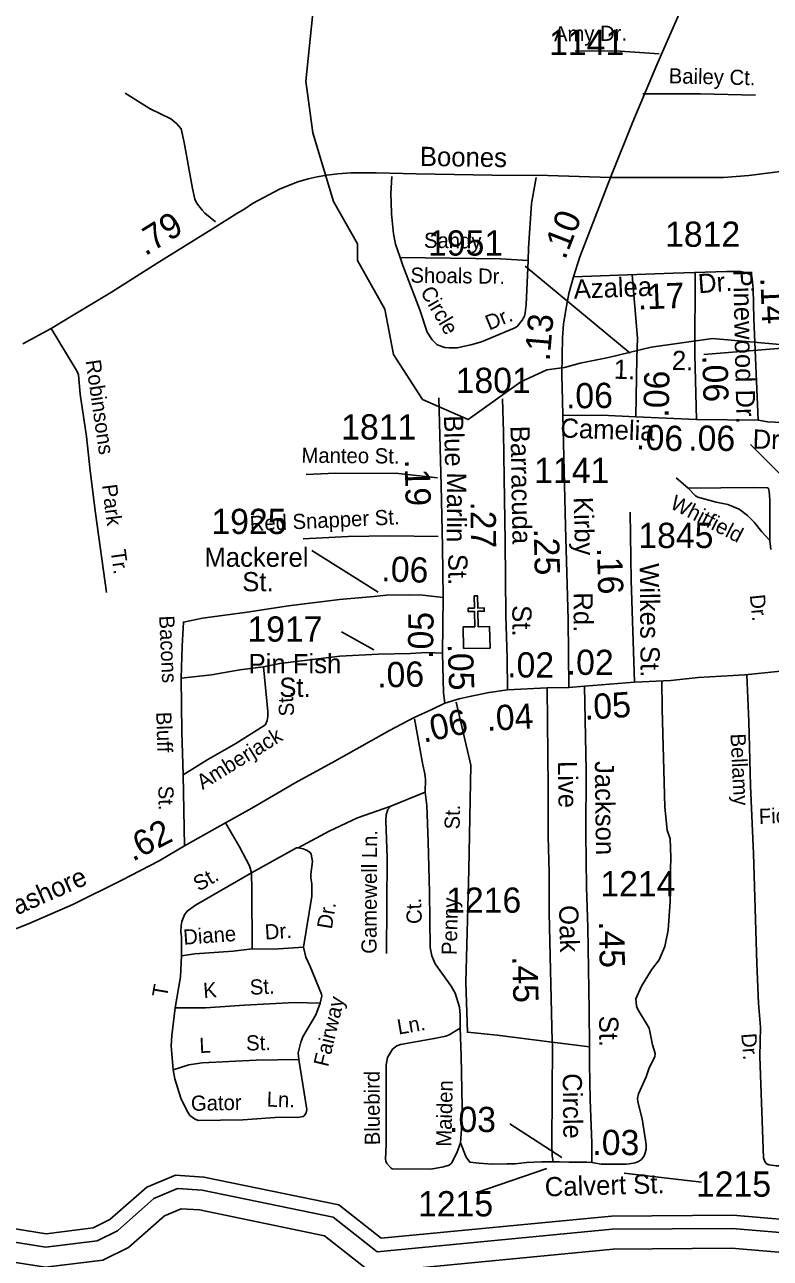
# Model space of a CAD drawing. Extents: x 2104537 to 2336408, y 34176 to 229611.
# Drawn here: x 2206373 to 2210064, y 61283 to 67392 of the extents above; entities that cross this region are included whole.
import ezdxf

# ---------------------------------------------------------------- set-up
doc = ezdxf.new("R2010")
doc.units = 0
for name, color, linetype in [('Exist Cultural Church CELL', 7, 'Continuous'), ('Exist Hydrographic Buffer Line', 7, 'Continuous'), ('Exist Hydrographic Creek Single Shore', 7, 'Continuous'), ('Exist Hydrographic Misc Water Feature', 7, 'Continuous'), ('Exist Road Non-System Type 51', 7, 'Continuous'), ('Exist Road Non-System Type 51 Label', 7, 'Continuous'), ('Exist Road Secondary Mileage Hundredths English Label', 7, 'Continuous'), ('Exist Road Secondary Type 51 Attributed', 7, 'Continuous'), ('Exist Road Secondary Type 51 Label', 7, 'Continuous'), ('Exist Road Secondary Type 51 Number Label', 7, 'Continuous')]:
    doc.layers.add(name, color=color, linetype=linetype)

msp = doc.modelspace()

# ---------------------------------------------------------------- linework, layer by layer
at = {"layer": 'Exist Cultural Church CELL'}
msp.add_lwpolyline([(2208543.8, 64409.7), (2208600.7, 64410.7), (2208599.5, 64486.8), (2208567.5, 64486.3), (2208567.2, 64502.3), (2208599.2, 64502.8), (2208598.3, 64562.9), (2208614.3, 64563.2), (2208615.3, 64503.1), (2208647.3, 64503.6), (2208647.5, 64487.6), (2208615.5, 64487.1), (2208616.7, 64410.9), (2208674.4, 64411.8), (2208676.1, 64305.3), (2208545.5, 64303.2)], close=True, dxfattribs=at)
at = {"layer": 'Exist Hydrographic Buffer Line'}
for points in [[(2206164.9, 61388.3), (2206477.8, 61339.1), (2206730.9, 61369.8), (2206831.8, 61419.7), (2207012.3, 61578.9), (2207130, 61628.3), (2207251.2, 61620.4), (2207899.6, 61486.9), (2208117, 61315.4), (2209281.3, 61426.9), (2209875.5, 61431.7), (2210410.6, 61385.8), (2210701.5, 61326.2), (2211101.6, 61388.8), (2212515.4, 61450.1), (2213351.4, 61528.6), (2214150.7, 61460.9), (2214781.6, 61489), (2214871.8, 61523.1), (2214913.8, 61524.1), (2215031.9, 61439.8), (2215991.3, 61464.8), (2216449.2, 61426.5)], [(2206157.4, 61289.8), (2206476, 61239.7), (2206759.5, 61274.2), (2206887.1, 61337.3), (2207065.3, 61494.4), (2207146.8, 61528.6), (2207237.9, 61522.6), (2207856.9, 61395.2), (2208087.1, 61213.6), (2209286.4, 61328.5), (2209871.7, 61333.2), (2210396.5, 61288.2), (2210699.1, 61226.2), (2211111.4, 61290.7), (2212522.2, 61351.8), (2213351.8, 61429.8), (2214148.7, 61362.2), (2214801.7, 61391.4), (2214885.8, 61423.2), (2215001.6, 61340.6), (2215988.4, 61366.3), (2216446.5, 61327.9)]]:
    msp.add_lwpolyline(points, dxfattribs=at)
at = {"layer": 'Exist Hydrographic Creek Single Shore'}
msp.add_lwpolyline([(2206169.9, 61453.9), (2206478.9, 61405.3), (2206711.9, 61433.6), (2206794.9, 61474.7), (2206977, 61635.2), (2207118.9, 61694.8), (2207260, 61685.5), (2207928, 61548), (2208137, 61383.2), (2209277.9, 61492.5), (2209878.1, 61497.3), (2210420, 61450.8), (2210703, 61392.9), (2211095.1, 61454.2), (2212511, 61515.5), (2213351.1, 61594.5), (2214152, 61526.6), (2214768.2, 61554.1), (2214859, 61588.4), (2214934.1, 61590.3), (2215052.2, 61506), (2215993.1, 61530.5), (2216451, 61492.2)], dxfattribs=at)
at = {"layer": 'Exist Hydrographic Misc Water Feature'}
msp.add_lwpolyline([(2210893.7, 66012.2), (2210804.9, 66016.7), (2210589, 65958.6), (2210167.3, 65802.5), (2209776.8, 65837.5), (2209473.7, 65794.7), (2209262, 65744.2), (2209122.1, 65715), (2209044.4, 65693.6), (2208956.9, 65682), (2208828.7, 65623.6), (2208568, 65436.5), (2208342, 65536), (2208198.9, 65758.6), (2208156.1, 65982.5), (2208020.9, 66224.6), (2208019.9, 66306.6), (2207902, 66515.6), (2207799.9, 66855.5), (2207764, 67112.1), (2207849.9, 67947)], dxfattribs=at)
at = {"layer": 'Exist Road Non-System Type 51'}
for p, q in [((2209690.5, 65758.9), (2209691.5, 66165.1)), ((2209656.3, 65097), (2209597.9, 65147.9)), ((2210065.8, 64793.5), (2210061.4, 64837.2)), ((2207163.3, 63325.8), (2207157.6, 63677.9)), ((2209167.8, 62331.1), (2208984.6, 62354.2))]:
    msp.add_line(p, q, dxfattribs=at)
for points in [[(2209098, 67260.9), (2209296.2, 67263), (2209514, 67247)], [(2206869.9, 67052.8), (2206994.8, 66975.9), (2207095.5, 66925.1), (2207123.6, 66901.9), (2207146.7, 66876.9), (2207162.8, 66808), (2207203, 66580.2), (2207215.4, 66527.2), (2207222.6, 66509), (2207250.8, 66473.6), (2207264.6, 66458.9), (2207317, 66415.6)], [(2209431.8, 67049.1), (2209717.9, 67048.8), (2209990.1, 67042.6)], [(2208190.7, 66640.9), (2208185.8, 66555), (2208186.3, 66513), (2208188.8, 66454.9), (2208198, 66357), (2208208.5, 66305.3), (2208231.2, 66239.5)], [(2208865.7, 66224.4), (2208866.6, 66284.7), (2208882.3, 66506.5), (2208904.8, 66634.7)], [(2208231.2, 66239.5), (2208727.4, 66232.6), (2208865.7, 66224.4)], [(2208231.2, 66239.5), (2208243.9, 66199.6), (2208328.2, 65980.5), (2208365.4, 65868.9), (2208390.3, 65831.3), (2208414.1, 65807.2), (2208452.3, 65793.7), (2208474.2, 65792), (2208514.2, 65792.5), (2208581.4, 65806.6), (2208634.2, 65821.7), (2208795.3, 65888.5), (2208811.2, 65897.7), (2208835.1, 65928), (2208846.6, 65948.2), (2208850.5, 65964.2), (2208855.9, 66004.1), (2208865.7, 66224.4)], [(2209403.7, 65741.8), (2209405.7, 65839.4), (2209379.1, 66153.7)], [(2206777.3, 64579.6), (2206722.9, 64973), (2206696.8, 65182.8), (2206678.7, 65352.5), (2206648.3, 65562), (2206639.3, 65658), (2206633.1, 65674.2), (2206504.6, 65886.7)], [(2210004.1, 65433.1), (2210050.6, 65424.8), (2210123.8, 65422)], [(2207766.9, 65164.5), (2207911.1, 65171.9), (2208223, 65169.5), (2208415.5, 65147.4)], [(2210061.4, 64837.2), (2210061, 65039.3), (2210058.3, 65082.3), (2210054.6, 65095.5), (2210050.4, 65099.2), (2209980.2, 65100.6), (2209656.3, 65097)], [(2210061.4, 64837.2), (2210020.9, 64880.9), (2209984.1, 64928.6), (2209950, 64962), (2209910.2, 64992.7), (2209852.6, 65016.4), (2209795.1, 65028.3), (2209704.7, 65052.4), (2209692.7, 65059.5), (2209656.3, 65097)], [(2207750.6, 64846.3), (2207974.6, 64856.7), (2208180.7, 64860.9), (2208418.8, 64857.3)], [(2207148.1, 64155.8), (2207152.1, 64314.1), (2207158.4, 64433.5), (2207252.6, 64452.3), (2207474.5, 64482.4), (2207678.2, 64514.5), (2207931.7, 64545.4), (2208101.6, 64561.1), (2208163.1, 64566.5)], [(2207555.7, 64212.2), (2207635.4, 64229.1), (2207933.3, 64264.3), (2208123.1, 64274.5)], [(2207148.1, 64155.8), (2207298, 64173.2), (2207437.9, 64196.8), (2207555.7, 64212.2)], [(2207157.6, 63677.9), (2207278.8, 63753), (2207417.8, 63832.7), (2207557.2, 63919.2), (2207564.9, 63926.3), (2207573.5, 63945.8), (2207576.5, 63966.4), (2207576.3, 63990.4), (2207555.7, 64212.2)], [(2207157.6, 63677.9), (2207151.2, 63889.7), (2207148.1, 64155.8)], [(2209527.1, 64143.4), (2209528.3, 64003.6), (2209541.9, 63517.8), (2209553.5, 63402.8), (2209567.7, 63359.9), (2209570.6, 63270.2), (2209568.2, 63144), (2209567.4, 63050.2), (2209558.7, 62907.9), (2209541.4, 62827.6), (2209514.2, 62761.5), (2209475.9, 62712), (2209425.7, 62630.7), (2209398.6, 62568.2), (2209400.9, 62534.3), (2209406.5, 62518.8), (2209464.7, 62422.6), (2209480.9, 62341.2), (2209493.5, 62297.3), (2209491.5, 62281.3), (2209464.6, 62227), (2209448.6, 62182.7), (2209411.9, 62098.4), (2209406.2, 62074.3), (2209407.2, 62058.8), (2209429.2, 61974.4), (2209448.4, 61846.8), (2209448.3, 61824.1), (2209444.9, 61804.8), (2209439.1, 61790.8), (2209425.3, 61772.4), (2209411.3, 61762.2), (2209394.4, 61756.9), (2209365.5, 61751.4), (2209349.7, 61749.6)], [(2210523.6, 61766.4), (2210283.9, 61741.8), (2210092, 61741.9), (2210058, 61745.5), (2210044, 61751.3), (2210035.7, 61763.3), (2210029.4, 61781.1), (2210011.9, 62282.8), (2210014.4, 62428.7), (2210004.8, 62546.7), (2209996.8, 62742.7), (2209980.7, 63288.6), (2209964.8, 63622.2), (2209957.2, 63942.2), (2209946.6, 64172.1)], [(2208508, 64036.4), (2208581.4, 63725.3), (2208570.9, 63207.4), (2208556.8, 62649.7), (2208563.9, 62402.6), (2208712.1, 62388.5), (2208970, 62356), (2208984.6, 62354.2)], [(2208302.6, 63954.4), (2208342.9, 63726.9), (2208353.8, 63682.8), (2208356.6, 63654.2), (2208355, 63590.9)], [(2208355, 63590.9), (2208185.7, 63523), (2208185.4, 63522.5), (2208169.6, 63504.9), (2208161.9, 63478.8), (2208160.4, 63450.6), (2208166.4, 63268.7), (2208163.8, 62792.7)], [(2208355, 63590.9), (2208363.6, 63525.1), (2208369.6, 63345.2), (2208376.4, 63097), (2208379.3, 62823), (2208388, 62781.2), (2208404.3, 62741.5), (2208483.5, 62630.4), (2208503.8, 62596.6), (2208524.8, 62526.6), (2208529, 62488.8), (2208527.7, 62422.9)], [(2207726.5, 63316.6), (2207880.6, 63398), (2208020.7, 63463.7), (2208185.1, 63522.7)], [(2207366.3, 63440.3), (2207435.5, 63320.9), (2207484.9, 63227.4), (2207495, 63191.4)], [(2207495, 63191.4), (2207717.5, 63315.8), (2207726.4, 63316.6), (2207726.5, 63316.6), (2207750.6, 63310.9), (2207767.8, 63304.3), (2207785.3, 63292.8), (2207790.7, 63284.2), (2207797.6, 63247.6), (2207789.1, 63184.8), (2207789.4, 63166.7), (2207794.5, 63138.1), (2207794.3, 63076.8), (2207753, 62824.3)], [(2207495, 63191.4), (2207218.6, 63032.4), (2207177, 63002), (2207164.6, 62984.6), (2207157.7, 62968), (2207151.5, 62951.7), (2207148.1, 62932.1), (2207146.2, 62901.6), (2207148.6, 62873.7), (2207149.5, 62781.8)], [(2207499.2, 62815.7), (2207498, 63107.4), (2207495, 63191.4)], [(2207149.5, 62781.8), (2207215.6, 62790.7), (2207405.5, 62804.4), (2207499.2, 62815.7)], [(2207499.2, 62815.7), (2207605.2, 62814.7), (2207753, 62824.3)], [(2207836.2, 62547.1), (2207844.1, 62582.7), (2207842, 62591.3), (2207786.3, 62728.8), (2207764.8, 62774.2), (2207753, 62824.3)], [(2207118.3, 62523.5), (2207144.9, 62677.5), (2207149.5, 62781.8)], [(2207107.8, 62217.3), (2207098.6, 62334.9), (2207101.9, 62387.4), (2207118.3, 62523.5)], [(2207118.3, 62523.5), (2207268.2, 62523.3), (2207460.1, 62537.3), (2207708.3, 62549.9), (2207836.2, 62547.1)], [(2207729.5, 62268), (2207726.8, 62300.5), (2207740.3, 62354.4), (2207750.3, 62380.1), (2207814.8, 62489.1), (2207836.2, 62547.1)], [(2208527.7, 62422.9), (2208533.3, 62286.6), (2208538.3, 62032.9), (2208535.4, 61920.8), (2208530.2, 61854.9), (2208512.6, 61806.4), (2208485.3, 61754.4), (2208473.7, 61744.1), (2208445.6, 61735.8), (2208383.7, 61725.2), (2208192.5, 61726.6), (2208186.3, 61730), (2208165.4, 61752.7), (2208160.1, 61764.6), (2208159, 61774.8), (2208162.3, 61844.6), (2208162, 62240.6), (2208169.3, 62276.9), (2208193.1, 62319.1), (2208214.7, 62335.4), (2208232.6, 62342.6), (2208400.4, 62371.2), (2208457.1, 62383.6), (2208474.3, 62390.1), (2208527.7, 62422.9)], [(2207107.8, 62217.3), (2207185.7, 62242), (2207251.5, 62250.9), (2207519.4, 62263.8), (2207729.5, 62268)], [(2207107.8, 62217.3), (2207116.4, 62171.5), (2207145.4, 62075.8), (2207175.4, 62014.9), (2207190.4, 61991.3), (2207213.7, 61973.5), (2207232.2, 61964.9), (2207452.7, 61969.2), (2207636.4, 61983), (2207722.6, 61980.1), (2207750.9, 61985.1), (2207756.6, 61989.3), (2207766.4, 62004.5), (2207769.3, 62020.5), (2207729.5, 62268)], [(2208988.6, 61761.4), (2208931.5, 61761.4), (2208857.2, 61758), (2208800.2, 61751.1), (2208760.5, 61751.1), (2208687.9, 61749.3), (2208620.5, 61754.5), (2208575.6, 61759.7), (2208558.3, 61783.9), (2208530.2, 61854.9)]]:
    msp.add_lwpolyline(points, dxfattribs=at)
at = {"layer": 'Exist Road Secondary Mileage Hundredths English Label'}
msp.add_line((2209031.9, 61783.2), (2208774.5, 61949.2), dxfattribs=at)
at = {"layer": 'Exist Road Secondary Type 51 Attributed'}
for p, q in [((2209698.7, 65436.1), (2209690.5, 65758.9)), ((2209397.6, 65450.2), (2209698.7, 65436.1)), ((2209698.7, 65436.1), (2210004.1, 65433.1)), ((2208762.6, 64097.5), (2208958.8, 64108.3)), ((2208958.8, 64108.3), (2209066.8, 64109.4)), ((2209066.8, 64109.4), (2209144.1, 64116.7)), ((2209144.1, 64116.7), (2209391.1, 64136.2))]:
    msp.add_line(p, q, dxfattribs=at)
for points in [[(2209272.1, 66635.7), (2209383.6, 66910.8), (2209501.3, 67193.1), (2209640, 67509.3)], [(2213995.1, 67413.3), (2213717.9, 67328.8), (2213142.6, 67149.5), (2212408.3, 67027.2), (2212094.2, 66969.6), (2211262.2, 66842.3), (2210749, 66745.5), (2209957.7, 66645), (2209831.9, 66634.9), (2209272.1, 66635.7)], [(2209272.1, 66635.7), (2208962.7, 66645.3), (2208687, 66646.9), (2208311.3, 66653.4), (2208113, 66658.2), (2207987.2, 66658.2), (2207922.5, 66652.6), (2207867.9, 66646.7), (2207821.1, 66638.9), (2207776.2, 66629.2), (2207725.5, 66613.6), (2207637.8, 66578.4), (2207501.2, 66506.2), (2207462.6, 66480.6), (2207423.2, 66457.4), (2207302.3, 66381.3), (2207029.2, 66211.6), (2206802.9, 66067.2), (2206604.2, 65947.7), (2206504.6, 65886.7), (2206363.4, 65811)], [(2209089, 66143.3), (2209120.2, 66242.8), (2209272.1, 66635.7)], [(2209089, 66143.3), (2209311.4, 66151.1), (2209583.3, 66161.8), (2209846.2, 66169.8), (2209917.1, 66169.8), (2209944.5, 66163.4), (2209965.5, 66153.7)], [(2209036.8, 65456), (2209035.1, 65530.7), (2209031.8, 65658.1), (2209034.4, 65842.7), (2209040.2, 65909.1), (2209051.9, 65979.3), (2209065.6, 66061.3), (2209089, 66143.3)], [(2209965.5, 66153.7), (2209973.5, 66132.7), (2209978.4, 66084.3), (2209981.6, 65935.9), (2210004.1, 65433.1)], [(2209397.6, 65450.2), (2209403.7, 65741.8)], [(2208444.4, 64556), (2208440.7, 64808.8), (2208434.9, 65109.3), (2208423.2, 65544.5)], [(2208762.6, 64097.5), (2208760.6, 64254.6), (2208754.8, 64467.3), (2208750.9, 64832.2), (2208747, 65148.3), (2208743.1, 65374.7), (2208737.2, 65538.6)], [(2209036.8, 65456), (2209228.7, 65458.6), (2209397.6, 65450.2)], [(2209066.8, 64109.4), (2209062.5, 64445.9), (2209049.6, 64908.9), (2209036.8, 65456)], [(2209391.1, 64136.2), (2209375.3, 64640.5), (2209370.5, 64977.3)], [(2208444.4, 64556), (2208344.2, 64566.7), (2208270.8, 64569.1), (2208163.1, 64566.5), (2208151.6, 64565.5)], [(2208440.3, 64279.8), (2208444.4, 64556)], [(2209391.1, 64136.2), (2209570.5, 64144.3), (2209707.3, 64158.6), (2209937.7, 64172.3), (2210098.7, 64189.7), (2210155.2, 64194.5), (2210203.4, 64205.9), (2210281.6, 64214.8), (2210370.6, 64233.6), (2210505.2, 64264.3), (2210729.8, 64318.7), (2211200.2, 64440.6), (2211597.2, 64534)], [(2208440.3, 64279.8), (2208361.1, 64282.7), (2208283.3, 64278.3), (2208123.1, 64274.5)], [(2208452.5, 64032.5), (2208446.5, 64083), (2208440.3, 64279.8)], [(2208452.5, 64032.5), (2208523.5, 64053.5), (2208583.1, 64066.4), (2208671.8, 64085.7), (2208762.6, 64097.5)], [(2208958.8, 64108.3), (2208964.7, 63613.3), (2208963.3, 63371.5), (2208969.4, 63193.6), (2208969.5, 62993.4), (2208984.6, 62356.4), (2208984.6, 62354.2), (2208984.9, 62343.5), (2208981.6, 61847.9), (2208983.4, 61790.8), (2208988.6, 61761.4)], [(2209144.1, 64116.7), (2209151.7, 63699.6), (2209151.2, 63385.3), (2209154.4, 63121.4), (2209160.7, 62921.5), (2209167.2, 62511.6), (2209167.8, 62331.1), (2209168, 62245.9), (2209171.8, 62068), (2209179.8, 61855.5), (2209180.4, 61787.4), (2209180.4, 61758)], [(2205470.2, 62841.7), (2205572.4, 62832.5), (2205776.2, 62824.2), (2205932.3, 62822.2), (2206025.9, 62826.1), (2206111.7, 62837.8), (2206213.2, 62871), (2206394.6, 62941.3), (2206611.1, 63034.9), (2206853, 63155.9), (2207038.3, 63251.5), (2207163.3, 63325.8), (2207366.3, 63440.3), (2207497.5, 63511.6), (2207711.2, 63637.9), (2207908.2, 63745.2), (2208179.4, 63897.5), (2208300.3, 63961.9), (2208388.1, 64000.9), (2208452.5, 64032.5)], [(2209180.4, 61758), (2209155.5, 61759.2), (2209066.2, 61760.1), (2209018.6, 61761), (2208988.6, 61761.4)], [(2209180.4, 61758), (2209225.7, 61750.3), (2209349.7, 61749.6)]]:
    msp.add_lwpolyline(points, dxfattribs=at)
at = {"layer": 'Exist Road Secondary Type 51 Number Label'}
for p, q in [((2209370.6, 65765.7), (2208850.5, 66196.6)), ((2209734.6, 65758.2), (2211116.7, 65869.7)), ((2209965, 65312.4), (2210187.9, 65089.5)), ((2208122.4, 64581.1), (2207794.5, 64788)), ((2208100.9, 64296.1), (2207940.8, 64385.9)), ((2208957.9, 61727.3), (2208605.6, 61607.4)), ((2209340.2, 61704.9), (2209722.5, 61659.9))]:
    msp.add_line(p, q, dxfattribs=at)

# ---------------------------------------------------------------- texts
at = {"layer": 'Exist Road Non-System Type 51 Label'}
for s, rotation, p in [('Amy Dr.', 0.60318, (2208993, 67309)), ('Bailey Ct.', 358.68942, (2209560.2, 67101.6)), ('Sandy', 359.19927, (2208348.8, 66287.1)), ('Shoals Dr.', 359.19927, (2208282, 66114.6)), ('Circle', 300.52531, (2208328.7, 66069.4)), ('Dr.', 22.51976, (2208672.1, 65877)), ('Robinsons ', 278.25626, (2206673.9, 65728)), ('Manteo St.', 359.55952, (2207742.8, 65222.4)), ('Park', 277.10197, (2206755.2, 65111.9)), ('Whitfield', 332.71048, (2209562.1, 65000.2)), ('Red Snapper St.', 2.67148, (2207488.7, 64883.3)), ('Tr.', 277.87616, (2206798.2, 64787.8)), ('Dr.', 275.70741, (2209961.9, 64567.3)), ('Bacons', 272.61532, (2207038.4, 64464.7)), ('St.', 93.66731, (2207707.7, 63969.6)), ('Bluff', 271.736, (2207023.9, 63988.2)), ('Amberjack', 31.82486, (2207253.5, 63601.6)), ('Bellamy', 272.72551, (2209866.2, 63880.2)), ('St.', 270.9245, (2207034.2, 63622.8)), ('St.', 88.84639, (2208525.7, 63406.6)), ('Fiddler ', 2.12311, (2210008, 63433.9)), ('Gamewell Ln.', 89.68604, (2208114.6, 62790.9)), ('St.', 29.92089, (2207234.4, 63098.3)), ('Ct.', 92.04463, (2208339.3, 62940.2)), ('Penny', 88.55039, (2208511, 62784.2)), ('Dr.', 80.71452, (2207892.9, 62910.4)), ('Diane', 4.13556, (2207160.2, 62836)), ('Dr.', 3.72325, (2207563.5, 62861.3)), ('T', 80.20549, (2207076.7, 62571.7)), ('K ', 4.17995, (2207259.2, 62571.9)), ('St.', 2.90647, (2207489, 62588)), ('Fairway', 76.52721, (2207874.3, 62228)), ('Ln.', 9.66612, (2208223.3, 62391)), ('L', 2.75274, (2207239, 62299.6)), ('St.', 1.13371, (2207469.5, 62312.1)), ('Dr.', 274.62237, (2209919.5, 62395.3)), ('Bluebird ', 90.27346, (2208131.1, 61843.7)), ('Maiden', 88.56049, (2208484.1, 61835.3)), ('Gator', 1.11213, (2207196.3, 62013.4)), ('Ln.', 358.02567, (2207569.9, 62034.6))]:
    msp.add_text(s, height=75, rotation=rotation, dxfattribs=at).set_placement(p)
at = {"layer": 'Exist Road Secondary Mileage Hundredths English Label'}
for s, rotation, p in [('.10', 68.86519, (2209047.8, 66223.9)), ('.79', 31.86935, (2206969.8, 66244.2)), ('.17', 2.25541, (2209408.4, 65981)), ('.14', 272.56455, (2210013.8, 66139.1)), ('.13', 84.95941, (2208971, 65723.4)), ('.06', 271.46907, (2209726.9, 65753.9)), ('.06', 88.79713, (2209560.3, 65445.4)), ('.06', 0.79653, (2209052.9, 65491.2)), ('.06', 357.32273, (2209397.4, 65289.7)), ('.06', 359.4402, (2209656.8, 65283)), ('.19', 271.11546, (2208254.2, 65239)), ('.27', 270.61247, (2208579.4, 65030.7)), ('.25', 271.34171, (2208892.6, 64896.4)), ('.06', 358.12964, (2208137, 64635.7)), ('.16', 271.79452, (2209205.1, 64801.3)), ('.05', 89.14452, (2208394, 64250.8)), ('.05', 271.80197, (2208466.6, 64325.7)), ('.02', 359.69697, (2208760.8, 64159.9)), ('.02', 359.69697, (2209055.6, 64172.7)), ('.06', 1.36113, (2208118.9, 64109.3)), ('.05', 3.80003, (2209145.3, 63949.4)), ('.04', 3.15628, (2208661.9, 63894.3)), ('.06', 12.20575, (2208347.5, 63835.8)), ('.62', 27.29429, (2206907.7, 63246.2)), ('.45', 270.91393, (2209215.7, 62952.4)), ('.45', 271.35485, (2208786.4, 62779.1)), ('.03', 359.65438, (2208473.1, 61909.5)), ('.03', 359.65438, (2209182.5, 61795.1))]:
    msp.add_text(s, height=125, rotation=rotation, dxfattribs=at).set_placement(p)
at = {"layer": 'Exist Road Secondary Type 51 Label'}
for s, rotation, p in [('Boones', 359.13913, (2208328.5, 66692.6)), ('Dr.', 4.32696, (2209709.1, 66061.5)), ('Pinewood Dr.', 271.22944, (2209879.8, 66177.5)), ('Azalea', 2.1979, (2209091.8, 66034.6)), ('1.', 358.33661, (2209287.6, 65639)), ('2.', 358.33661, (2209575.2, 65682.9)), ('Blue', 271.33213, (2208448.1, 65456.6)), ('Camelia ', 358.07138, (2209023.3, 65347.9)), ('Barracuda', 271.03689, (2208777.2, 65405.1)), ('Dr.', 358.33661, (2209975, 65293.1)), ('Marlin', 269.75828, (2208463.6, 65175.1)), ('Kirby', 271.54331, (2209089.9, 65052.4)), ('Mackerel', 0, (2207262.4, 64707.4)), ('St.', 270.23914, (2208469.4, 64771.4)), ('Wilkes St.', 270.47067, (2209417.2, 64724.9)), ('St.', 0, (2207449.8, 64586.4)), ('Rd.', 270.45697, (2209089.4, 64580.6)), ('St.', 270.23914, (2208786.5, 64517.4)), ('Pin Fish', 0, (2207481.1, 64180.4)), ('St.', 0, (2207633.2, 64063.3)), ('Live', 270.8768, (2209011.9, 63745.3)), ('Jackson', 270.73204, (2209194.8, 63745.2)), ('Seashore', 23.81156, (2206193, 62918.6)), ('Oak', 271.35484, (2209017.8, 63031)), ('St.', 270.16975, (2209216.5, 62484.6)), ('Circle', 270.6293, (2209035.7, 62199.3)), ('Calvert St.', 1.60293, (2208948.5, 61589.7))]:
    msp.add_text(s, height=95, rotation=rotation, dxfattribs=at).set_placement(p)
at = {"layer": 'Exist Road Secondary Type 51 Number Label'}
for s, p in [('1141', (2208968.8, 67241.7)), ('1812', (2209542.7, 66292.1)), ('1951', (2208369.3, 66248.3)), ('1801', (2208505.9, 65568)), ('1811', (2207939.5, 65337.6)), ('1141', (2208894.8, 65122.7)), ('1925', (2207297, 64869.8)), ('1845', (2209410.2, 64800.4)), ('1917', (2207475.2, 64336.9)), ('1214', (2209222.3, 63075.4)), ('1216', (2208458.9, 62994.4)), ('1215', (2209695.6, 61588.5)), ('1215', (2208319.8, 61491))]:
    msp.add_text(s, height=125, dxfattribs=at).set_placement(p)

doc.saveas('drawing.dxf')
